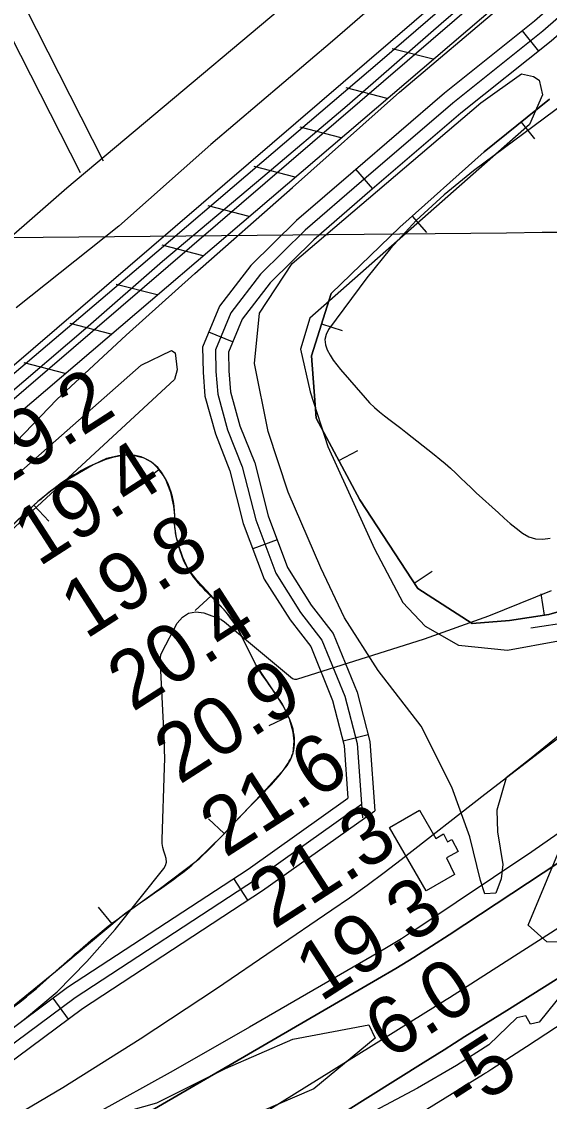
# Model space of a CAD drawing. Extents: x 3625074 to 3663148, y 511451 to 537151.
# Drawn here: x 3641799 to 3642410, y 522044 to 523293 of the extents above; entities that cross this region are included whole.
import ezdxf

# ---------------------------------------------------------------- set-up
doc = ezdxf.new("R2010")
doc.units = 0
for name, color, linetype in [('V-BLDG-OTLN', 7, 'Continuous'), ('V-BORW-LINE', 7, 'Continuous'), ('V-FLOD-BASE', 7, 'Continuous'), ('V-GRID-MAJR', 7, 'Continuous'), ('V-LEVE-TOET', 7, 'Continuous'), ('V-RIVR-EDGE', 7, 'Continuous'), ('V-RIVR-RANG', 7, 'Continuous'), ('V-ROAD-CNTR', 7, 'Continuous'), ('V-RRAP-FSHR', 7, 'Continuous'), ('V-SITE-VEGE', 7, 'Continuous'), ('V-SURV-LINE', 7, 'Continuous'), ('V-TOPO-DPTH', 7, 'Continuous'), ('V-TOPO-MINR', 7, 'Continuous'), ('V-TOPO-WATR', 7, 'Continuous')]:
    doc.layers.add(name, color=color, linetype=linetype)

msp = doc.modelspace()

# ---------------------------------------------------------------- linework, layer by layer
at = {"layer": 'V-BLDG-OTLN'}
msp.add_lwpolyline([(3642267.4, 522287.3), (3642225, 522360.7), (3642259.4, 522380.5), (3642278.3, 522347.9), (3642287.3, 522353.1), (3642292, 522344), (3642296.9, 522346.5), (3642304.1, 522332.8), (3642290.8, 522325.4), (3642300.2, 522306.3)], close=True, dxfattribs=at)
at = {"layer": 'V-BORW-LINE'}
for p, q in [((3642377.1, 523177), (3642392.8, 523157.6)), ((3642251.1, 523068.1), (3642267.8, 523049.4)), ((3642146.3, 522943.4), (3642170.1, 522935.9)), ((3642166.1, 522785.2), (3642188.2, 522797)), ((3641958.3, 522775.1), (3641938.9, 522759.3)), ((3641813.4, 522733.5), (3641830.4, 522715.2)), ((3642253.4, 522643.5), (3642274.3, 522657.2)), ((3642018.5, 522628.6), (3642000, 522611.7)), ((3642404.1, 522606.3), (3642400.4, 522631)), ((3642107.8, 522488.9), (3642085.3, 522478.2)), ((3642033.4, 522353.5), (3642015.2, 522370.7)), ((3641904, 522249), (3641888, 522268.2))]:
    msp.add_line(p, q, dxfattribs=at)
for points in [[(3642484.7, 522629), (3642409.1, 522607.1), (3642363.7, 522600.2), (3642320.5, 522596.8), (3642257.7, 522637), (3642190.3, 522739.8), (3642139.9, 522834.4), (3642134.7, 522906.4), (3642157.2, 522978.5), (3642236.9, 523055.3), (3642334.5, 523142.5), (3642409.9, 523203.7)], [(3642409.9, 523203.7), (3642334.5, 523142.5), (3642236.9, 523055.3), (3642157.2, 522978.5), (3642134.7, 522906.4), (3642139.9, 522834.4), (3642190.3, 522739.8), (3642257.7, 522637), (3642320.5, 522596.8), (3642363.7, 522600.2), (3642409.1, 522607.1), (3642484.7, 522629)], [(3641978.4, 522695.7), (3641977.3, 522703.7), (3641976.2, 522711.6), (3641976.2, 522716.6), (3641976.3, 522721.6), (3641975.2, 522732.4), (3641971.7, 522748.3), (3641965.5, 522764.1), (3641960.9, 522771.9), (3641956.7, 522777.1), (3641949.3, 522783.5), (3641940.9, 522788.2), (3641926.3, 522791.6), (3641914.8, 522791.4), (3641897.5, 522787.6), (3641881.7, 522780.4), (3641848.5, 522760.8), (3641832.8, 522749.9), (3641818, 522737.7), (3641779.9, 522702.4)], [(3641775.7, 522142.8), (3641807.1, 522168.3), (3641838.4, 522194), (3641876.3, 522225.8), (3641914.2, 522257.6), (3641958.2, 522289), (3642001.2, 522321.5), (3642031.8, 522351.8), (3642061.4, 522383.1), (3642082.3, 522405.4), (3642102.9, 522428.1), (3642106.3, 522432.4), (3642110.5, 522439.6), (3642113.2, 522447), (3642114.6, 522460.4), (3642113.4, 522470.9), (3642109, 522486.5), (3642102, 522501.1), (3642085.8, 522525.5), (3642069.9, 522549.5), (3642059.1, 522571.6), (3642047.6, 522593.5), (3642042.1, 522601.5), (3642036.1, 522609.3), (3642013.3, 522634.3), (3642001.7, 522646.8), (3641991.5, 522660.5), (3641987, 522668.9), (3641982.2, 522682.1), (3641978.4, 522695.7)]]:
    msp.add_lwpolyline(points, dxfattribs=at)
msp.add_spline([(3641978.4, 522695.7), (3641991.5, 522660.5), (3642036.1, 522609.3), (3642047.6, 522593.5), (3642069.9, 522549.5), (3642102, 522501.1), (3642113.2, 522447), (3642102.9, 522428.1), (3642061.4, 522383.1), (3642001.2, 522321.5), (3641914.2, 522257.6), (3641838.4, 522194), (3641775.7, 522142.8), (3641741.5, 522126.1), (3641670.4, 522247.6), (3641606.8, 522337.5), (3641546.1, 522426.5), (3641533.8, 522472.7), (3641581.4, 522514.3), (3641654.9, 522590), (3641741.9, 522667.3), (3641818, 522737.7), (3641881.7, 522780.4), (3641940.9, 522788.2), (3641965.5, 522764.1), (3641976.3, 522721.6), (3641976.2, 522711.6), (3641978.4, 522695.7)], degree=3, dxfattribs=at)
at = {"layer": 'V-FLOD-BASE'}
msp.add_lwpolyline([(3640084.7, 521422.5), (3640206.5, 521525.7), (3640349.2, 521649.5), (3640530.1, 521801.4), (3640700.2, 521944.7), (3640815.3, 522042.4), (3640935.5, 522146.4), (3641004.7, 522203.9), (3641096.4, 522280.2), (3641207.3, 522373.9), (3641292.3, 522443.2), (3641395, 522533), (3641502.5, 522624.4), (3641618.4, 522721.2), (3641693.6, 522786.7), (3641777.8, 522856.7), (3641876.2, 522941), (3641962.2, 523015.9), (3642078.1, 523113.5), (3642175.7, 523196.2), (3642287.5, 523294), (3642360.1, 523356.2), (3642377.5, 523340.3)], dxfattribs=at)
at = {"layer": 'V-GRID-MAJR'}
msp.add_spline([(3629245.8, 522920.7), (3634524.6, 522971.8), (3639803.4, 523023.6), (3645082.2, 523076.2)], degree=3, dxfattribs=at)
at = {"layer": 'V-LEVE-TOET'}
for points in [[(3641773.7, 522787.8), (3641839.9, 522855.8), (3641920.2, 522930.4), (3641999.6, 523001.6), (3642112.5, 523101.3), (3642236.2, 523211.8), (3642358.8, 523315.2), (3642437.1, 523384.5), (3642546.6, 523476.2), (3642648.7, 523564.9), (3642776.2, 523670.5), (3642897.2, 523773.1), (3643068.6, 523923.3), (3643211.9, 524048.6), (3643296.8, 524120.9), (3643330.7, 524156.9), (3643348, 524170.9), (3643379.3, 524190.1), (3643409.3, 524208.5), (3643430.4, 524223.5), (3643456, 524241.7), (3643472.5, 524256.5), (3643504.8, 524290.1)], [(3642945.3, 523946.4), (3642876.6, 523877.7), (3642798.6, 523817.2), (3642706.5, 523741.1), (3642662.7, 523701.4), (3642579.5, 523628.2), (3642481.6, 523545.8), (3642386.1, 523465.8), (3642270.9, 523367.8), (3642158.8, 523270.6), (3642018.1, 523150.9), (3641911.7, 523056.7), (3641792.6, 522962)]]:
    msp.add_lwpolyline(points, dxfattribs=at)
at = {"layer": 'V-RIVR-EDGE'}
msp.add_lwpolyline([(3642796.9, 522421.6), (3642720.8, 522376.4), (3642641.6, 522309.9), (3642554.4, 522253.7), (3642486.9, 522210.4), (3642469.7, 522188.3), (3642454.4, 522173.7), (3642439.7, 522176.8), (3642426.8, 522171.3), (3642397.9, 522135.2), (3642388.1, 522132.8), (3642382.6, 522142.6), (3642372.2, 522140.2), (3642339.6, 522109), (3642302.2, 522085.2), (3642257.4, 522059), (3642164.2, 522009.6), (3642062.3, 521938.1), (3641933.4, 521857), (3641814.9, 521778.2), (3641710, 521708.6)], dxfattribs=at)
at = {"layer": 'V-ROAD-CNTR'}
for p, q in [((3642397.5, 523259.1), (3642378.8, 523282.6)), ((3642205.6, 523099.8), (3642186, 523122.6)), ((3642043.3, 522922.5), (3642015.6, 522934)), ((3642094.7, 522693.4), (3642066.6, 522683)), ((3642200.2, 522467.8), (3642171.2, 522460.4)), ((3642044.2, 522301.4), (3642060.6, 522276.3)), ((3641835.1, 522162.9), (3641853, 522138.8))]:
    msp.add_line(p, q, dxfattribs=at)
for points in [[(3641531.3, 522821.3), (3641851.4, 523101.1), (3642546.6, 523684.6), (3643178.2, 524219.8), (3643515, 524516.6), (3644577.1, 525427.6), (3644649.7, 525493.9)], [(3641759.4, 522860.1), (3641937.2, 523010.9), (3642077.2, 523130.7), (3642213.8, 523247.3), (3642349.7, 523364.8), (3642438.7, 523442.6), (3642544.1, 523531.2), (3642660.1, 523629.1), (3642772.9, 523724.7), (3642901.5, 523839.2), (3642967.5, 523899.2), (3643044.9, 523966.1), (3643170.8, 524070.2), (3643269.5, 524151.7), (3643357.5, 524224.7), (3643379, 524244.2), (3643390, 524254), (3643408.6, 524270.7), (3643449.8, 524305.7), (3643542.1, 524386.6)], [(3643376.5, 524137.1), (3643310.1, 524056.4), (3643181.5, 523938.5), (3643017.7, 523794.7), (3642858.3, 523654.8), (3642629.7, 523461.2), (3642412, 523270.7), (3642307.5, 523187.5), (3642202.2, 523096.9), (3642137.4, 523040.9), (3642086.8, 522990.9), (3642054.2, 522948.8), (3642038.4, 522910.8), (3642039, 522889), (3642040.9, 522865), (3642051.8, 522825.6), (3642068.8, 522782.8), (3642084.3, 522721.3), (3642106.6, 522661.5), (3642134.3, 522618), (3642159.8, 522585), (3642187.5, 522517.2), (3642202.2, 522460.1), (3642207.9, 522380)], [(3643161.5, 523960.9), (3642997.9, 523817.2), (3642838.7, 523677.5), (3642610.1, 523483.9), (3642392.8, 523293.7), (3642288.4, 523210.6), (3642182.6, 523119.6), (3642117.1, 523063), (3642064.3, 523010.9), (3642028, 522964), (3642008.3, 522916.5), (3642009, 522887.4), (3642011.3, 522859.7), (3642023.3, 522816.1), (3642040.2, 522773.5), (3642055.6, 522712.3), (3642079.6, 522648.1), (3642109.8, 522600.8), (3642133.6, 522569.9), (3642159, 522507.7), (3642172.4, 522455.3), (3642176.7, 522394.7)], [(3643171.5, 523949.7), (3643007.8, 523805.9), (3642848.5, 523666.2), (3642619.9, 523472.6), (3642402.4, 523282.2), (3642298, 523199.1), (3642192.4, 523108.3), (3642127.3, 523052), (3642075.5, 523000.9), (3642041.1, 522956.4), (3642023.4, 522913.6), (3642024, 522888.2), (3642026.1, 522862.3), (3642037.5, 522820.9), (3642054.5, 522778.1), (3642070, 522716.8), (3642093.1, 522654.8), (3642122, 522609.4), (3642146.7, 522577.4), (3642173.3, 522512.4), (3642187.3, 522457.7), (3642193.4, 522371.6)], [(3641533.4, 523841), (3641893.6, 523132.1)], [(3641762.8, 523323.3), (3641866.8, 523118.5)], [(3642774, 522925.7), (3642775.7, 522891.2), (3642761.2, 522847.6), (3642737.6, 522800.1), (3642696.9, 522748.8), (3642659.7, 522708.7), (3642597.1, 522669.2), (3642510.6, 522625.8), (3642434.3, 522598.2), (3642388.5, 522591.1)], [(3641587.6, 521998), (3641689, 522054.4), (3641852.3, 522175.7), (3642061.1, 522312.5), (3642176.7, 522394.7)], [(3642192.3, 522387.3), (3642069.6, 522300.1), (3641860.9, 522163.4), (3641697.1, 522041.8), (3641594.8, 521984.9)], [(3641602.1, 521971.8), (3641705.3, 522029.1), (3641869.5, 522151.1), (3642078, 522287.7), (3642207.9, 522380)]]:
    msp.add_lwpolyline(points, dxfattribs=at)
at = {"layer": 'V-RRAP-FSHR'}
for p, q in [((3642275.2, 523249.7), (3642227.9, 523261.9)), ((3642222, 523204.3), (3642174.7, 523216.5)), ((3642168.7, 523158.8), (3642121.4, 523171)), ((3642115.5, 523113.3), (3642068.2, 523125.6)), ((3642062.3, 523067.9), (3642015, 523080.1)), ((3642009, 523022.4), (3641961.7, 523034.7)), ((3641955.8, 522977), (3641908.5, 522989.2)), ((3641902.6, 522931.5), (3641855.3, 522943.8)), ((3641849.3, 522886.1), (3641802, 522898.3))]:
    msp.add_line(p, q, dxfattribs=at)
msp.add_lwpolyline([(3641583.2, 522658.8), (3642384.1, 523342.7), (3642362.2, 523362.9)], dxfattribs=at)
at = {"layer": 'V-SITE-VEGE'}
for points in [[(3642428.5, 522473.3), (3642388.6, 522441), (3642360, 522418.1), (3642349.2, 522380.8), (3642349.9, 522355.7), (3642355.8, 522317.9), (3642353.9, 522301.2), (3642347.9, 522284.6), (3642335.3, 522283.6), (3642330.2, 522299.1), (3642317.7, 522349.6), (3642297, 522407.3), (3642261.4, 522478), (3642211.6, 522542.2), (3642172.9, 522603.2), (3642145.3, 522661.1), (3642107.4, 522748.6), (3642084.3, 522819), (3642068.4, 522897.5), (3642074.2, 522955.8), (3642112.1, 523013.3), (3642330.6, 523199.5), (3642377.5, 523233), (3642391.4, 523229.8), (3642398.2, 523225.4), (3642401.9, 523208.6), (3642387, 523174.2), (3642132.6, 522950), (3642121.8, 522914.1), (3642133, 522865), (3642153.5, 522801.7), (3642207.3, 522683.1), (3642240.3, 522620.8), (3642266.1, 522593.6), (3642304.5, 522571.6), (3642361.4, 522565.8), (3642420.3, 522576.7)], [(3641765.8, 522744.4), (3641937.3, 522895.6), (3641972.6, 522912.7), (3641976.7, 522909.8), (3641979, 522890.2), (3641975.9, 522879.2), (3641709.6, 522633)], [(3642442.8, 522227.2), (3642406.8, 522228.2), (3642385.1, 522247.4), (3642429.4, 522353.2)], [(3641765.7, 521962.5), (3641855.8, 522013.6), (3641955.5, 522041.7), (3642035.2, 522081.6), (3642113.1, 522115.7), (3642200.9, 522132.2), (3642208.1, 522116.8), (3642137.1, 522058), (3642033.4, 522013.5), (3641930.4, 521948.4), (3641844.9, 521882.4), (3641740.6, 521819.6)]]:
    msp.add_lwpolyline(points, dxfattribs=at)
at = {"layer": 'V-SURV-LINE'}
for points in [[(3641453.3, 522606.6), (3642915.9, 523863.7)], [(3642935.5, 523841), (3641472.8, 522583.8)]]:
    msp.add_lwpolyline(points, dxfattribs=at)
at = {"layer": 'V-TOPO-DPTH'}
for points in [[(3642051.9, 521955.5), (3642263.7, 522088.1), (3642287.9, 522103.3), (3642312.1, 522118.5), (3642336.4, 522133.7), (3642360.6, 522148.9), (3642955.5, 522522.6), (3643004.5, 522553.6), (3643053.3, 522584.8), (3643101.8, 522616.2), (3643150.3, 522648), (3643241.8, 522708.2), (3643244.4, 522710), (3643247, 522711.7), (3643249.5, 522713.5), (3643252.1, 522715.3), (3643299.8, 522749.7), (3643326.1, 522768.8), (3643352.4, 522788), (3643378.5, 522807.4), (3643404.5, 522826.9), (3644116.5, 523364.1)], [(3644116.5, 523364.1), (3643404.5, 522826.9), (3643378.5, 522807.4), (3643352.4, 522788), (3643326.1, 522768.8), (3643299.8, 522749.7), (3643252.1, 522715.3), (3643249.5, 522713.5), (3643247, 522711.7), (3643244.4, 522710), (3643241.8, 522708.2), (3643150.3, 522648), (3643101.8, 522616.2), (3643053.3, 522584.8), (3643004.5, 522553.6), (3642955.5, 522522.6), (3642360.6, 522148.9), (3642336.4, 522133.7), (3642312.1, 522118.5), (3642287.9, 522103.3), (3642263.7, 522088.1), (3642051.9, 521955.5)], [(3641530.3, 521789.6), (3642211, 522185), (3642232, 522197.4), (3642252.8, 522210.1), (3642273.5, 522223.1), (3642293.9, 522236.3), (3642749.4, 522536.7), (3642819.6, 522583.5), (3642889.4, 522630.9), (3642958.6, 522679.2), (3643027.5, 522727.9), (3643136.5, 522806), (3643150.7, 522816), (3643165, 522825.9), (3643179.4, 522835.5), (3643194, 522845.1), (3643320.3, 522926.3), (3643397.8, 522976.8), (3643475, 523027.8), (3643551.5, 523079.7)]]:
    msp.add_lwpolyline(points, dxfattribs=at)
at = {"layer": 'V-TOPO-MINR'}
for points in [[(3642674.7, 523382.6), (3642322, 523120.7), (3642287.9, 523092.9), (3642255.6, 523063.3), (3642226.1, 523030.9), (3642198.5, 522996.8), (3642154.2, 522936.8), (3642151.4, 522931.1), (3642150, 522925.3), (3642150.6, 522919.4), (3642152.5, 522913.3), (3642156, 522907.3), (3642159.7, 522901.5), (3642163.8, 522895.9), (3642168.2, 522890.5), (3642196.5, 522857.9), (3642201.8, 522852.2), (3642207.3, 522846.8), (3642213.2, 522841.7), (3642219.2, 522836.9), (3642225.4, 522832.2), (3642231.6, 522827.5), (3642237.8, 522822.8), (3642243.9, 522818), (3642276.6, 522792.2), (3642283, 522787), (3642289.2, 522781.7), (3642295.3, 522776.3), (3642301.4, 522770.7), (3642307.3, 522765), (3642313.3, 522759.3), (3642319.3, 522753.7), (3642325.3, 522748.1), (3642350.8, 522724.7), (3642357.6, 522718.6), (3642364.5, 522712.6), (3642371.5, 522706.9), (3642378.7, 522701.2), (3642386.2, 522697), (3642393.9, 522694.5), (3642402.1, 522694.2), (3642410.6, 522695.5)], [(3643969.3, 523291.5), (3643240.9, 522788.3), (3643224.5, 522777.1), (3643208.1, 522765.9), (3643191.6, 522754.8), (3643175.1, 522743.7), (3642534.9, 522319.2), (3642493.7, 522292), (3642452.4, 522265), (3642411, 522238.2), (3642369.4, 522211.6), (3642294.2, 522163.6), (3642290.2, 522161.1), (3642286.2, 522158.5), (3642282.2, 522156), (3642278.2, 522153.5), (3642115, 522051.8), (3642029.3, 521998.5)], [(3643516.4, 523249.2), (3643108.8, 522953.9), (3643097, 522945.5), (3643085.2, 522937), (3643073.4, 522928.6), (3643061.6, 522920.3), (3642611.6, 522603.8), (3642541.6, 522553.7), (3642472, 522503), (3642403.3, 522451.2), (3642335, 522398.7), (3642238.5, 522323.2), (3642218.8, 522308.1), (3642198.8, 522293.3), (3642178.6, 522278.8), (3642158.2, 522264.7), (3642024.5, 522173.7), (3641936.2, 522115.6), (3641846.8, 522059.4), (3641755.8, 522005.8)], [(3643551.5, 523079.7), (3643475, 523027.8), (3643397.8, 522976.8), (3643320.3, 522926.3), (3643194, 522845.1), (3643179.4, 522835.5), (3643165, 522825.9), (3643150.7, 522816), (3643136.5, 522806), (3643027.5, 522727.9), (3642958.6, 522679.2), (3642889.4, 522630.9), (3642819.6, 522583.5), (3642749.4, 522536.7), (3642293.9, 522236.3), (3642273.5, 522223.1), (3642252.8, 522210.1), (3642232, 522197.4), (3642211, 522185), (3641530.3, 521789.6)], [(3643499.5, 522866.4), (3643284.1, 522710.2), (3643272.2, 522701.7), (3643260.2, 522693.2), (3643248.2, 522684.9), (3643236.1, 522676.7), (3642472.7, 522165.5), (3642450.5, 522150.7), (3642428.2, 522135.9), (3642405.9, 522121.3), (3642383.5, 522106.7), (3642343.4, 522080.8), (3642341, 522079.3), (3642338.6, 522077.7), (3642336.1, 522076.2), (3642333.7, 522074.7), (3642245, 522019.8)], [(3641763, 522109), (3641802.5, 522138.6), (3641840.1, 522170.4), (3641874.7, 522205.4), (3641907.3, 522242.6), (3641963.5, 522313), (3641965.5, 522316.7), (3641966.6, 522320.6), (3641966.4, 522324.6), (3641965.3, 522328.7), (3641963.6, 522333), (3641962.4, 522337.4), (3641961.8, 522341.9), (3641961.6, 522346.5), (3641964.5, 522430), (3641964.6, 522433.5), (3641964.7, 522437), (3641964.7, 522440.5), (3641964.7, 522444), (3641964.6, 522447.5), (3641964.5, 522451), (3641964.4, 522454.6), (3641964.3, 522458.1), (3641959.8, 522549.7), (3641959.7, 522551.5), (3641959.7, 522553.3), (3641959.7, 522557), (3641960.3, 522560.5), (3641961.6, 522563.9), (3641979.2, 522597), (3641985.3, 522604.1), (3641992.4, 522608.8), (3642000.8, 522610), (3642010.1, 522608.9), (3642029.6, 522601.7), (3642030.2, 522601.4), (3642033.8, 522598.7), (3642108.1, 522536.7), (3642110.3, 522534.9), (3642112.6, 522533.1), (3642115, 522532.1), (3642116.3, 522532.1), (3642117.6, 522532.3), (3642265.5, 522579.1), (3642339.7, 522605.4), (3642412.4, 522635)], [(3642446.7, 522372), (3642389.6, 522332.3), (3642257.5, 522244.1), (3642248.1, 522237.9), (3642238.7, 522231.9), (3642229.1, 522226.1), (3642219.5, 522220.3), (3642062.8, 522129.3), (3641974.4, 522078.9), (3641885.4, 522029.5)]]:
    msp.add_lwpolyline(points, dxfattribs=at)
at = {"layer": 'V-TOPO-WATR'}
msp.add_lwpolyline([(3644116.5, 523364.1), (3643404.5, 522826.9), (3643378.5, 522807.4), (3643352.4, 522788), (3643326.1, 522768.8), (3643299.8, 522749.7), (3643252.1, 522715.3), (3643249.5, 522713.5), (3643247, 522711.7), (3643244.4, 522710), (3643241.8, 522708.2), (3643150.3, 522648), (3643101.8, 522616.2), (3643053.3, 522584.8), (3643004.5, 522553.6), (3642955.5, 522522.6), (3642360.6, 522148.9), (3642336.4, 522133.7), (3642312.1, 522118.5), (3642287.9, 522103.3), (3642263.7, 522088.1), (3642051.9, 521955.5)], dxfattribs=at)

# ---------------------------------------------------------------- texts
at = {"layer": 'V-RIVR-RANG'}
for s, p in [('19.2', (3641764.4, 522745.4)), ('19.4', (3641818.8, 522661.5)), ('19.8', (3641873.2, 522577.6)), ('20.4', (3641927.5, 522493.6)), ('20.9', (3641981.7, 522409.6)), ('21.6', (3642034.7, 522324.8)), ('21.3', (3642090.7, 522241.9)), ('19.3', (3642145, 522157.9)), ('6.0', (3642224.9, 522090.5)), ('-5', (3642310.8, 522026.8))]:
    msp.add_text(s, height=67, rotation=32.7983, dxfattribs=at).set_placement(p)

doc.saveas('drawing.dxf')
